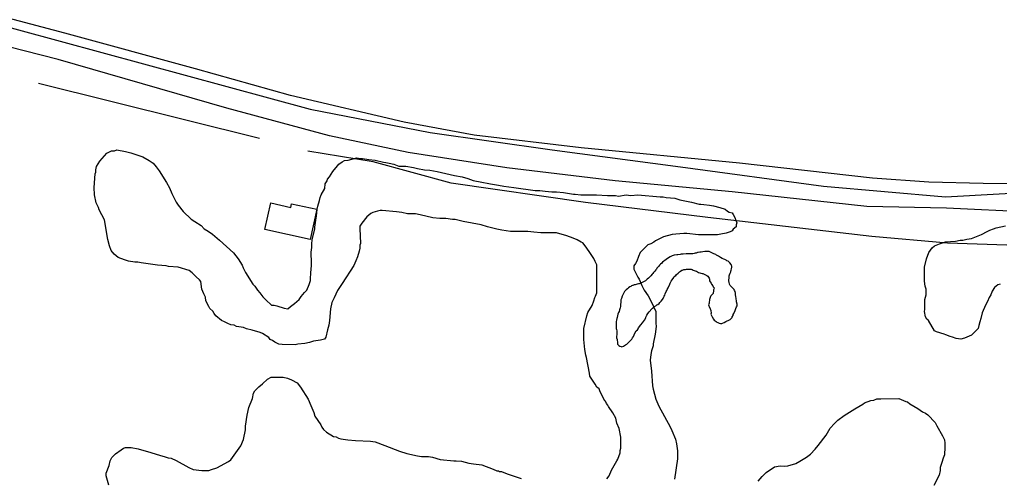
# Model space of a CAD drawing. Extents: x 3219052 to 3256913, y 800770 to 826146.
# Drawn here: x 3224206 to 3225400, y 811124 to 811683 of the extents above; entities that cross this region are included whole.
import ezdxf

# ---------------------------------------------------------------- set-up
doc = ezdxf.new("R2010")
doc.units = 0
for name, color, linetype in [('V-BLDG-OTLN', 7, 'Continuous'), ('V-LEVE-TOET', 7, 'Continuous'), ('V-ROAD-CNTR', 7, 'Continuous'), ('V-SITE-VEGE', 7, 'Continuous'), ('V-TOPO-SHOR', 7, 'Continuous')]:
    doc.layers.add(name, color=color, linetype=linetype)

msp = doc.modelspace()

# ---------------------------------------------------------------- linework, layer by layer
at = {"layer": 'V-BLDG-OTLN'}
msp.add_lwpolyline([(3224504.7, 811427.6), (3224511.9, 811460), (3224536.3, 811454.5), (3224537.3, 811459), (3224568, 811452.1), (3224559.8, 811415.2)], close=True, dxfattribs=at)
at = {"layer": 'V-LEVE-TOET'}
msp.add_lwpolyline([(3226384.7, 811447.6), (3226265.8, 811470.6), (3226085, 811500.7), (3226006, 811509.4), (3225947.1, 811512.2), (3225814.2, 811508.5), (3225726.3, 811501), (3225560.1, 811487.3), (3225467.4, 811482.6), (3225380.5, 811483.5), (3225314.2, 811485.2), (3225245.6, 811490.2), (3225083.4, 811508.3), (3224890.1, 811527), (3224759.9, 811542.4), (3224674.6, 811558.2), (3224536, 811590.8), (3224420.3, 811623.6), (3224261, 811666.9), (3224128.3, 811702), (3224000.4, 811737.3), (3223867, 811773.7)], dxfattribs=at)
at = {"layer": 'V-ROAD-CNTR'}
msp.add_lwpolyline([(3226467.8, 811390.6), (3226311.2, 811425.1), (3226200.7, 811448.1), (3226110.3, 811461.5), (3226018.8, 811476.6), (3225949.4, 811481.3), (3225854.6, 811478.8), (3225782.5, 811479.1), (3225711.5, 811463.3), (3225637.3, 811456.9), (3225534.6, 811448.6), (3225438.6, 811448.5), (3225335.5, 811453.7), (3225238.4, 811455.6), (3225074.5, 811473.5), (3224931.9, 811486.9), (3224799.6, 811502.8), (3224679.2, 811521.5), (3224583.4, 811541.7), (3224458.4, 811575.4), (3224252.8, 811635), (3224068.9, 811681.7)], dxfattribs=at)
at = {"layer": 'V-SITE-VEGE'}
for points in [[(3224589.1, 811344.1), (3224586.2, 811338.4), (3224584.8, 811330.7), (3224583.3, 811316.5), (3224582.5, 811310.9), (3224581.1, 811305.2), (3224578.9, 811296.1), (3224577.5, 811293.9), (3224572.6, 811292.6), (3224564.1, 811291.2), (3224559.1, 811289.8), (3224553.5, 811288.4), (3224545, 811287.7), (3224541.5, 811287), (3224525.9, 811287.1), (3224521.7, 811287.8), (3224516.7, 811290), (3224513.9, 811292.1), (3224511.1, 811293.5), (3224509.7, 811295.7), (3224501.9, 811300.6), (3224499.1, 811302.1), (3224489.2, 811304.9), (3224482.2, 811306.4), (3224478.7, 811307.8), (3224470.2, 811309.3), (3224467.4, 811310.7), (3224463.1, 811311.4), (3224459.6, 811312.9), (3224455.4, 811315), (3224451.9, 811316.4), (3224444.8, 811322.1), (3224442.7, 811324.9), (3224441.3, 811327.8), (3224437.8, 811331.3), (3224436.4, 811333.5), (3224432.9, 811340.5), (3224432.2, 811344.8), (3224430.1, 811349), (3224428, 811354.7), (3224426.6, 811363.9), (3224425.2, 811366), (3224421, 811369.6), (3224416.1, 811374.5), (3224412.6, 811377.4), (3224399.1, 811381.7), (3224387.1, 811382.4), (3224384.3, 811383.2), (3224373.7, 811383.9), (3224365.2, 811385.4), (3224354, 811386.8), (3224349.7, 811387.5), (3224346.2, 811387.6), (3224338.4, 811389), (3224333.5, 811390.4), (3224325.7, 811393.3), (3224320.8, 811397.6), (3224317.3, 811401.8), (3224315.2, 811407.5), (3224313.1, 811415.3), (3224309, 811439.3), (3224302.7, 811451.4), (3224302, 811454.2), (3224299.2, 811459.9), (3224297.1, 811469.8), (3224296.4, 811478.9), (3224297.9, 811495.2), (3224298.6, 811497.3), (3224298.6, 811500.1), (3224299.4, 811504.4), (3224303.6, 811510.7), (3224312.2, 811520.6), (3224317.8, 811523.4), (3224321.4, 811523.3), (3224324.2, 811524.7), (3224334.8, 811522.6), (3224341.1, 811521.1), (3224356, 811516.1), (3224363.7, 811511.8), (3224368.6, 811508.3), (3224372.2, 811504), (3224375.7, 811499.1), (3224384.8, 811484.9), (3224388.3, 811478.5), (3224391.1, 811471.4), (3224396.7, 811460.8), (3224398.8, 811457.3), (3224405.1, 811449.5), (3224415, 811440.2), (3224419.2, 811437.4), (3224426.9, 811432.4), (3224430.5, 811428.2), (3224435.4, 811425.3), (3224441, 811421.8), (3224449.5, 811414.7), (3224466.4, 811399), (3224472, 811391.9), (3224476.9, 811384.1), (3224478.3, 811380.6), (3224481.1, 811374.9), (3224490.2, 811360.8)], [(3224546.7, 811342.1), (3224548.8, 811345.7), (3224553.1, 811350.6), (3224555.9, 811353.4), (3224558.7, 811360.5), (3224560.2, 811365.4), (3224560.2, 811367.5), (3224560.9, 811374.6), (3224561.7, 811383.8), (3224561.7, 811391.5), (3224561, 811395.1), (3224561, 811400), (3224561.8, 811405.7), (3224561.8, 811409.9), (3224562.5, 811414.8), (3224565.4, 811428.3), (3224565.4, 811430.4), (3224566.9, 811438.8), (3224567.6, 811443.8), (3224568.4, 811452.3), (3224569.1, 811455.8), (3224571.2, 811462.9), (3224572, 811466.4), (3224573.4, 811469.9), (3224577.7, 811477.7), (3224578.4, 811483.3), (3224580.5, 811486.8), (3224581.2, 811489), (3224583.4, 811491.8), (3224587.6, 811498.1), (3224593.3, 811505.1), (3224594.7, 811507.3), (3224599, 811510.1), (3224601.8, 811511.5), (3224606.1, 811512.2), (3224616.7, 811514.9), (3224620.9, 811514.2), (3224623.8, 811514.2), (3224631.5, 811512.7), (3224639.3, 811512), (3224649.2, 811509.8), (3224652, 811509.1), (3224656.2, 811508.4), (3224661.9, 811507), (3224668.2, 811504.8), (3224676.7, 811504.8), (3224685.9, 811503.3), (3224690.8, 811501.9), (3224699.3, 811500.4), (3224705.7, 811499.7), (3224714.8, 811498.2), (3224730.4, 811494.6), (3224736, 811493.2), (3224745.2, 811491.7), (3224752.2, 811489.6), (3224758.6, 811487.4), (3224769.2, 811485.3), (3224777.7, 811483.8), (3224779.8, 811483.1), (3224789.7, 811481.6), (3224796, 811480.2), (3224808, 811478.7), (3224834.1, 811475.1), (3224839.8, 811475.1), (3224846.2, 811474.3), (3224854.6, 811473.6), (3224860.3, 811473.5), (3224868.8, 811472.8), (3224880.8, 811470.6), (3224882.9, 811470.6), (3224889.9, 811469.9), (3224909, 811469.8), (3224922.4, 811469), (3224932.3, 811469), (3224935.9, 811468.3), (3224945.1, 811469.6), (3224950.7, 811468.9), (3224959.2, 811469.6), (3224986.7, 811467.3), (3224990.3, 811467.3), (3224993.8, 811466.6), (3225004.4, 811465.8), (3225010.7, 811463.7), (3225024.9, 811460.8), (3225034, 811458.6), (3225036.2, 811458.6), (3225039.7, 811457.9), (3225046.8, 811457.2), (3225051.7, 811456.4), (3225059.5, 811454.3), (3225065.8, 811452.1), (3225068.6, 811450), (3225070.7, 811448.6), (3225074.3, 811447.8), (3225075.7, 811445.7), (3225077.1, 811442.9), (3225079.9, 811435.8), (3225079.1, 811433), (3225079.1, 811430.9), (3225075.6, 811428.1), (3225074.2, 811425.9)], [(3224921.6, 811123.5), (3224924.4, 811127), (3224927.3, 811134.1), (3224933.7, 811145.3), (3224935.1, 811147.5), (3224938, 811155.2), (3224938, 811158), (3224938.7, 811160.9), (3224938.8, 811174.3), (3224936.7, 811184.9), (3224933.9, 811191.3), (3224932.5, 811197.6), (3224929, 811204), (3224923.4, 811211.8), (3224922.7, 811213.2), (3224921.3, 811215.4), (3224919.9, 811218.2), (3224919.2, 811218.2), (3224912.9, 811230.9), (3224912.2, 811233.1), (3224909.4, 811235.2), (3224907.3, 811238.7), (3224900.9, 811248.7), (3224900.3, 811252.2), (3224896.8, 811271.3), (3224896.1, 811274.1), (3224894.7, 811281.2), (3224893.4, 811293.2), (3224893.4, 811306.6), (3224897, 811322.2), (3224898.5, 811326.4), (3224903.5, 811334.9), (3224905.6, 811340.5), (3224907, 811344.7), (3224907.8, 811346.1), (3224909.2, 811350.4), (3224909.2, 811360.3), (3224909.3, 811384.3), (3224907.2, 811388.5), (3224905.8, 811392.1), (3224902.3, 811397), (3224900.2, 811400.6), (3224895.3, 811407.7), (3224892.5, 811411.2), (3224890.4, 811411.9), (3224885.5, 811414.8), (3224880.5, 811416.9), (3224872.8, 811419.8), (3224860.1, 811423.4), (3224841, 811423.5), (3224832.5, 811424.2), (3224825.4, 811424.9), (3224804.2, 811425), (3224793.6, 811426.5), (3224787.3, 811428), (3224776, 811430.8), (3224768.2, 811433), (3224746.4, 811437.3), (3224736.5, 811439.5), (3224733.6, 811439.5), (3224725.2, 811441), (3224718.1, 811441), (3224709.6, 811441.7), (3224694.1, 811445.3), (3224688.5, 811446.8), (3224678.6, 811446.8), (3224671.5, 811448.3), (3224665.1, 811449), (3224647.5, 811450.5), (3224645.4, 811450.5), (3224641.8, 811449.8), (3224636.2, 811448.4), (3224634, 811447), (3224629.1, 811442.8), (3224622.7, 811435.1), (3224620.5, 811431.5), (3224620.5, 811428.7), (3224621.2, 811410.3), (3224620.4, 811408.2), (3224620.4, 811404.7), (3224619.7, 811401.2), (3224617.6, 811394.1), (3224615.4, 811389.2), (3224613.3, 811383.5), (3224599, 811361.7), (3224593.3, 811353.2), (3224589.1, 811344.1)], [(3225074.2, 811425.9), (3225072, 811424.5), (3225067.1, 811423.1), (3225060.7, 811421.8), (3225056.5, 811421.1), (3225033.2, 811421.2), (3225019, 811422.7), (3225015.5, 811422.7), (3225005.6, 811422), (3225001.4, 811421.3), (3224990.8, 811418.5), (3224980.8, 811413.6), (3224978.7, 811412.2), (3224975.2, 811410.1), (3224971.6, 811408.7), (3224962.4, 811399.6), (3224960.3, 811394.7), (3224958.1, 811389), (3224956.7, 811386.2), (3224954.6, 811383.4), (3224954.5, 811379.1), (3224959.4, 811369.2), (3224960.8, 811367.1), (3224964.3, 811359.3), (3224967.1, 811353.6), (3224972.1, 811346.6), (3224977, 811337.3), (3224981.2, 811327.4), (3224981.1, 811313.3), (3224981.8, 811309.1), (3224980.3, 811299.9), (3224978.1, 811287.9), (3224978.1, 811285.8), (3224976, 811279.4), (3224975.3, 811275.2), (3224974.5, 811268.1), (3224975.9, 811254.7), (3224977.2, 811237), (3224977.9, 811232.8), (3224981.4, 811220.7), (3224984.9, 811212.2), (3224998.9, 811186.7), (3225001, 811182.5), (3225005.2, 811171.9), (3225006.6, 811166.2), (3225007.9, 811157.7), (3225007.9, 811147.8), (3225004.2, 811123.1)], [(3225401.2, 811361), (3225398.3, 811360), (3225394, 811356.6), (3225391.1, 811352.3), (3225389.6, 811348), (3225387.6, 811344.6), (3225385.7, 811339.7), (3225383.7, 811335.9), (3225380.3, 811328.6), (3225379.3, 811325.7), (3225377.4, 811319), (3225376.4, 811315.1), (3225374.9, 811310.3), (3225374.4, 811306.9), (3225366.1, 811298.7), (3225357.4, 811294.9), (3225353.1, 811293.9), (3225347.3, 811294.5), (3225342.9, 811296.4), (3225340, 811296.9), (3225334.7, 811298.9), (3225332.8, 811299.8), (3225323.6, 811302.8), (3225321.2, 811303.8), (3225313.5, 811316.4), (3225311.6, 811318.3), (3225310.1, 811321.2), (3225308.7, 811327.5), (3225309.2, 811329.9), (3225309.3, 811342), (3225310.8, 811347.8), (3225310.8, 811354.6), (3225309.8, 811358.5), (3225308.9, 811364.3), (3225309, 811381.7), (3225311.4, 811391.8), (3225313.9, 811399.6), (3225318.3, 811405.3), (3225321.2, 811407.7), (3225327, 811410.1), (3225334.3, 811412.5), (3225346.8, 811413.4), (3225352.2, 811414.4), (3225355.6, 811414.4), (3225360.4, 811415.8), (3225366.2, 811416.7), (3225378.3, 811421.5), (3225385.1, 811424.9), (3225388.5, 811426.8), (3225392.9, 811428.2), (3225396.2, 811429.7), (3225407.4, 811432)], [(3224490.2, 811360.8), (3224492.3, 811358.6), (3224495.8, 811353.7), (3224498.6, 811350.1), (3224502.1, 811345.2), (3224505.7, 811341.6), (3224512.7, 811335.2), (3224516.2, 811335.2), (3224519.1, 811334.5), (3224528.2, 811331.6), (3224532.5, 811330.9), (3224536, 811333.7), (3224541, 811337.2), (3224546.7, 811342.1)], [(3224314.6, 811115.7), (3224311.1, 811127), (3224311.1, 811130.5), (3224314.7, 811139.7), (3224316.1, 811145.3), (3224318.2, 811149.6), (3224322.5, 811153.8), (3224329.6, 811158.7), (3224332.4, 811160.8), (3224334.6, 811161.5), (3224341.6, 811161.5), (3224350.1, 811160), (3224365.6, 811155.7), (3224377.6, 811152.1), (3224381.8, 811150.7), (3224386.8, 811149.2), (3224390.3, 811148.5), (3224396.7, 811145.7), (3224412.2, 811137.1), (3224417.1, 811135), (3224427.7, 811133.5), (3224436.2, 811133.5), (3224439.7, 811134.9), (3224446.1, 811137), (3224460.3, 811144.7), (3224463.1, 811146.8), (3224475.2, 811163.7), (3224478.8, 811171.4), (3224480.9, 811183.4), (3224480.9, 811187.7), (3224483.1, 811201.1), (3224485.3, 811210.3), (3224489.6, 811221.6), (3224491, 811227.9), (3224492.4, 811230.7), (3224497.4, 811235.7), (3224501.7, 811239.2), (3224508.1, 811244.8), (3224512.3, 811247.6), (3224527.1, 811247.5), (3224532.1, 811246.1), (3224537, 811244), (3224544.1, 811240.4), (3224548.3, 811235.4), (3224557.4, 811220.5), (3224560.9, 811212.8), (3224564.4, 811204.3), (3224565.8, 811200), (3224572.8, 811189.4), (3224574.2, 811186.6), (3224576.3, 811183.7), (3224579.8, 811180.2), (3224588.3, 811175.2), (3224591.8, 811174.5), (3224594.6, 811173), (3224597.5, 811172.3), (3224605.9, 811170.9), (3224615.1, 811170.1), (3224633.5, 811169.3), (3224639.1, 811168.6), (3224651.1, 811164.3), (3224668.8, 811157.2), (3224677.9, 811154.3), (3224690.6, 811151.4), (3224695.6, 811150.7), (3224704.1, 811150.6), (3224709, 811149.9), (3224718.2, 811147), (3224735.1, 811145.5), (3224738, 811145.5), (3224744.3, 811144.8), (3224753.5, 811142.6), (3224759.1, 811141.9), (3224769, 811140.4), (3224783.1, 811135.4), (3224787.4, 811133.3), (3224789.5, 811133.3), (3224790.2, 811132.6), (3224793, 811132.6), (3224800.1, 811129.7)], [(3225106, 811120.5), (3225111, 811126.2), (3225115.9, 811131.1), (3225125.9, 811138.1), (3225132.9, 811139.5), (3225137.9, 811138.8), (3225142.1, 811139.4), (3225152, 811142.2), (3225157, 811145), (3225164.8, 811149.9), (3225169.7, 811153.5), (3225175.4, 811159.8), (3225179, 811164), (3225188.9, 811176.7), (3225193.9, 811185.1), (3225198.9, 811190.8), (3225203.1, 811195), (3225210.9, 811200.6), (3225223.7, 811209), (3225233.6, 811214.6), (3225235.7, 811216), (3225243.5, 811218.8), (3225247.1, 811219.5), (3225250.6, 811220.9), (3225255.5, 811220.9), (3225277.4, 811221.5), (3225285.9, 811217.9), (3225288, 811217.2), (3225290.8, 811215.1), (3225300.7, 811209.4), (3225306.3, 811205.1), (3225309.9, 811203.7), (3225312.7, 811201.6), (3225321.8, 811192.3), (3225323.9, 811188.1), (3225330.9, 811176), (3225333, 811171.1), (3225333.7, 811166.8), (3225333.7, 811161.9), (3225333, 811152.7), (3225331.5, 811148.5), (3225330.1, 811143.5), (3225327.9, 811137.2), (3225327.9, 811133.7), (3225326.5, 811128), (3225320.1, 811115.3)], [(3224800.1, 811129.7), (3224817, 811124)]]:
    msp.add_lwpolyline(points, dxfattribs=at)
at = {"layer": 'V-TOPO-SHOR'}
msp.add_line((3224498.2, 811538.4), (3224228.9, 811605.7), dxfattribs=at)
for points in [[(3223226.4, 811979.8), (3223380.2, 811925.6), (3223585.3, 811838), (3224000.8, 811726.8), (3224559.8, 811574.2), (3224706, 811545.7), (3224854.8, 811524.8), (3225011.3, 811504), (3225185.7, 811480.5), (3225334.5, 811467.4), (3225465.4, 811474.8), (3225596.3, 811474.5), (3225727.2, 811489.6), (3225878.6, 811502.1), (3225994.1, 811501.9), (3226140.3, 811496.5), (3226225, 811480.9), (3226330.1, 811462.7), (3226632.8, 811397.9), (3227020, 811297), (3227266.3, 811242.6), (3227376.6, 811229.6), (3227474.1, 811234.5)], [(3225493.5, 811405.4), (3225337, 811410.9), (3225244.6, 811418.8), (3225044.5, 811442.3), (3224895.7, 811460.6), (3224731.6, 811484), (3224636.7, 811509.9), (3224557.2, 811522.9)], [(3225066.9, 811390), (3225065.4, 811391), (3225064.1, 811391.3), (3225062.1, 811392.3), (3225060.1, 811393.3), (3225057.6, 811394.8), (3225055.3, 811396.1), (3225054.3, 811396.9), (3225053.3, 811397.4), (3225052, 811397.9), (3225049.7, 811399.2), (3225046.5, 811400.5), (3225044.9, 811400.5), (3225043.7, 811400.7), (3225042.2, 811400.7), (3225041.1, 811400.7), (3225038.4, 811400.2), (3225036.6, 811399.7), (3225035.1, 811399.8), (3225033, 811399.3), (3225032, 811399.3), (3225030.5, 811398.8), (3225029.3, 811398.8), (3225028, 811398.3), (3225026.2, 811398), (3225024.4, 811398), (3225022.7, 811398), (3225021.4, 811398), (3225019.6, 811397.8), (3225018.1, 811397.8), (3225014.8, 811397.6), (3225013.8, 811397.6), (3225012.3, 811397.3), (3225011, 811397.1), (3225008.3, 811396.8), (3225006.7, 811396.8), (3225003.5, 811396.1), (3225002.4, 811395.9), (3225001.2, 811395.4), (3224998.6, 811394.1), (3224996.6, 811392.8), (3224993.8, 811390.8), (3224989.5, 811387.6), (3224988.5, 811386.6), (3224987, 811385.3), (3224985.7, 811384), (3224984.4, 811382.3), (3224983.7, 811381.5), (3224982.6, 811380.3), (3224982.1, 811379.3), (3224981.4, 811378.3), (3224980.1, 811376.5), (3224978.6, 811375.2), (3224977.6, 811373.7), (3224976.8, 811373), (3224975, 811370.9), (3224974.3, 811370.2), (3224973.5, 811369.4), (3224972.5, 811368.2), (3224970.7, 811366.9), (3224968.7, 811364.9), (3224967.7, 811364.4), (3224965.4, 811363.2), (3224963.1, 811361.9), (3224962.1, 811361.7), (3224961.1, 811361.4), (3224960.1, 811361.4), (3224958.5, 811360.7), (3224956.3, 811360.2), (3224954.7, 811359.9), (3224953.2, 811359.2), (3224953, 811359.2), (3224951.7, 811358.7), (3224950.7, 811358.2), (3224949.7, 811357.4), (3224947.9, 811356.2), (3224946.6, 811355.1), (3224945.1, 811353.9), (3224943.1, 811351.9), (3224942.6, 811350.9), (3224942, 811349.6), (3224941, 811347.8), (3224940.3, 811346.1), (3224939.5, 811343.5), (3224938.7, 811341.8), (3224938.7, 811339.5), (3224938.4, 811335.7), (3224938.2, 811333.7), (3224937.7, 811331.9), (3224936.9, 811329.4), (3224936.4, 811327.6), (3224935.6, 811326.4), (3224934.9, 811324.4), (3224934.1, 811320.1), (3224933.8, 811318.8), (3224933.3, 811317), (3224933, 811315.3), (3224932.8, 811313), (3224932.8, 811310.2), (3224932.8, 811307.9), (3224933, 811306.7)], [(3225042, 811372.4), (3225043.3, 811371.6), (3225044.8, 811370.6), (3225045.6, 811369.4), (3225046.3, 811368.1), (3225046.8, 811366.8), (3225046.8, 811364.8), (3225047.6, 811363.8), (3225048.6, 811362), (3225049.3, 811360.7), (3225050.8, 811359), (3225051.3, 811357.7), (3225052.3, 811356.2), (3225052.1, 811354.9), (3225051.6, 811353.9), (3225051.5, 811352.6), (3225051.5, 811351.6), (3225051.3, 811350.6), (3225051, 811349.6), (3225050, 811348.4), (3225048.5, 811346.6), (3225048, 811345.6), (3225047.5, 811344.6), (3225046.9, 811342), (3225046.7, 811341), (3225046.2, 811339.3), (3225046.2, 811337.8), (3225045.7, 811335.5), (3225045.9, 811334.5), (3225046.4, 811333.5), (3225047.7, 811330.9), (3225047.9, 811329.9), (3225048.4, 811328.6), (3225048.6, 811325.6), (3225048.4, 811324.3), (3225048.6, 811323.3), (3225049.9, 811321), (3225051.4, 811318.3), (3225052.6, 811317), (3225053.7, 811316), (3225054.9, 811315.2), (3225055.7, 811314.4), (3225056.9, 811313.9), (3225058.7, 811313.2), (3225060.2, 811312.7), (3225061.7, 811312.9), (3225062.7, 811313.1), (3225064.5, 811314.2), (3225066.8, 811315.4), (3225068.1, 811316.2), (3225069.6, 811316.7), (3225070.9, 811317.2), (3225072.1, 811317.9), (3225073.1, 811318.9), (3225074.2, 811320.2), (3225074.4, 811321.2), (3225075.4, 811322.7), (3225075.7, 811324), (3225076.5, 811325.2), (3225078, 811328.8), (3225078.5, 811329.8), (3225079, 811331), (3225079.8, 811333.3), (3225080.3, 811334.3), (3225080.3, 811336.3), (3225079.8, 811339.1), (3225079.8, 811340.6), (3225079.3, 811342.9), (3225079.1, 811343.9), (3225078.8, 811345.4), (3225078.6, 811348.2), (3225078.6, 811349.7), (3225078.1, 811351.8), (3225077.3, 811353.3), (3225076.8, 811354.3), (3225076.1, 811355.1), (3225075.3, 811355.8), (3225074.1, 811357.1), (3225073.3, 811358.1), (3225072.1, 811359.4), (3225071.3, 811360.9), (3225070.6, 811363.2), (3225070.3, 811364.2), (3225070.3, 811365.5), (3225070.6, 811369), (3225070.8, 811371), (3225071.1, 811372.3), (3225071.9, 811374.3), (3225072.6, 811375.8), (3225072.9, 811376.8), (3225073.2, 811377.8), (3225073.4, 811379.6), (3225073.9, 811381.4), (3225073.9, 811382.6), (3225073.7, 811383.6), (3225073.2, 811384.9), (3225071.4, 811386.7), (3225070.7, 811387.5), (3225069.4, 811388.7), (3225067.9, 811389.2), (3225066.9, 811390)], [(3224933, 811306.7), (3224933.5, 811305.4), (3224933.8, 811303.9), (3224933.7, 811299.3), (3224933.5, 811297.1), (3224933.5, 811295.5), (3224934, 811293.5), (3224934.2, 811292.2), (3224934.4, 811290.7), (3224934.7, 811289), (3224934.7, 811287.7), (3224935.2, 811286.7), (3224936.2, 811285.9), (3224937.5, 811285.4), (3224939, 811284.9), (3224940, 811284.6), (3224942, 811285.4), (3224944.5, 811286.9), (3224946.1, 811287.6), (3224947.3, 811288.9), (3224948.1, 811289.7), (3224950.9, 811292.4), (3224951.9, 811293.7), (3224952.9, 811295.4), (3224953.9, 811297.2), (3224954.7, 811299), (3224955.2, 811300.2), (3224957.5, 811303.8), (3224958.8, 811305.3), (3224959.6, 811306.3), (3224960.3, 811307.5), (3224962.9, 811311.3), (3224964.9, 811313.8), (3224966.2, 811315.4), (3224967.4, 811316.9), (3224969, 811319.6), (3224969.2, 811320.7), (3224970.5, 811323.2), (3224971.5, 811324.9), (3224973, 811327), (3224976.4, 811330.7), (3224977.4, 811331.5), (3224978.4, 811332.5), (3224979.4, 811333.5), (3224981.4, 811334.5), (3224982.7, 811335.5), (3224983.7, 811336), (3224985.2, 811337.3), (3224986.2, 811338.5), (3224987.8, 811340), (3224989.3, 811342.3), (3224990.1, 811343.3), (3224991.1, 811345.3), (3224991.6, 811346.3), (3224992.4, 811347.6), (3224992.6, 811348.9), (3224993.9, 811351.9), (3224994.7, 811353.2), (3224995.2, 811354.4), (3224996.2, 811356.2), (3224998.2, 811361), (3224998.7, 811362.2), (3224999.5, 811363.5), (3225000, 811364.5), (3225001.3, 811366.3), (3225003.3, 811369), (3225003.8, 811370.1), (3225005.6, 811371.6), (3225006.6, 811372.6), (3225008.7, 811374.3), (3225009.9, 811375.6), (3225010.2, 811375.8), (3225011.2, 811376.6), (3225013, 811377.9), (3225014, 811378.1), (3225015.3, 811378.6), (3225016.5, 811378.6), (3225017.5, 811378.8), (3225018.8, 811379.1), (3225020.1, 811379.1), (3225021.1, 811379.1), (3225022.1, 811379.3), (3225023.1, 811379.3), (3225023.6, 811379.1), (3225024.4, 811379.1), (3225025.4, 811378.6), (3225026.9, 811377.8), (3225027.9, 811377.5), (3225029.4, 811377.3), (3225030.7, 811376.5), (3225033.2, 811375.2), (3225035, 811374.5), (3225036.2, 811374.2), (3225037.7, 811373.7), (3225038.7, 811373.7), (3225042, 811372.4)]]:
    msp.add_lwpolyline(points, dxfattribs=at)

doc.saveas('drawing.dxf')
